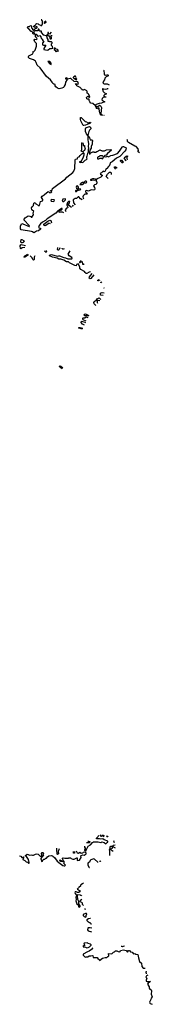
# Model space of a CAD drawing. Extents: x 2029826 to 2248070, y 228728 to 402406.
# Tile 335 of 368: x 2222579 to 2225510, y 277508 to 299291. Entities that reach past the tile are written whole.
import ezdxf

# ---------------------------------------------------------------- set-up
doc = ezdxf.new("R2010")
doc.units = 0

msp = doc.modelspace()

# ---------------------------------------------------------------- linework, layer by layer
at = {"layer": '0CON10XD'}
for points in [[(2224532, 297759), (2224515, 297760), (2224507, 297753), (2224465, 297748), (2224432, 297752), (2224425, 297760), (2224412, 297758), (2224410, 297745), (2224418, 297738), (2224418, 297715), (2224425, 297700), (2224452, 297672), (2224490, 297655), (2224488, 297642), (2224452, 297628), (2224440, 297615), (2224442, 297602), (2224455, 297590), (2224480, 297585), (2224480, 297575), (2224425, 297570), (2224400, 297545), (2224398, 297518), (2224408, 297505), (2224460, 297475), (2224415, 297460), (2224385, 297442), (2224335, 297437), (2224273, 297417), (2224260, 297405), (2224257, 297385), (2224262, 297372), (2224303, 297367), (2224345, 297396), (2224365, 297387), (2224372, 297375), (2224388, 297345), (2224372, 297215), (2224380, 297195), (2224410, 297175), (2224378, 297175), (2224358, 297205), (2224354, 297234), (2224344, 297255), (2224333, 297333), (2224315, 297338), (2224298, 297322), (2224285, 297324), (2224266, 297345), (2224252, 297382), (2224194, 297434), (2224155, 297446), (2224130, 297475), (2224112, 297505), (2224118, 297538), (2224105, 297530), (2224075, 297533), (2224065, 297542), (2224054, 297566), (2224085, 297602), (2224100, 297595), (2224105, 297580), (2224125, 297580), (2224128, 297585), (2224106, 297636), (2224093, 297653), (2224074, 297664), (2224072, 297705), (2224065, 297720), (2224015, 297744), (2223999, 297741), (2223982, 297728), (2223965, 297732), (2223958, 297748), (2223943, 297755), (2223940, 297770), (2223919, 297789), (2223845, 297831), (2223826, 297855), (2223815, 297880), (2223865, 297867), (2223878, 297872), (2223863, 297913), (2223785, 297922), (2223709, 297989), (2223695, 297992), (2223638, 297978), (2223626, 297996), (2223604, 298006), (2223590, 297995), (2223590, 297985), (2223617, 297977), (2223628, 297965), (2223592, 297908), (2223585, 297860), (2223565, 297819), (2223545, 297793), (2223512, 297775), (2223483, 297767), (2223455, 297762), (2223417, 297775), (2223381, 297805), (2223363, 297825), (2223360, 297860), (2223335, 297864), (2223315, 297878), (2223299, 297909), (2223259, 297959), (2223175, 298035), (2223028, 298228), (2222965, 298284), (2222946, 298345), (2222930, 298370), (2222881, 298401), (2222799, 298435), (2222777, 298455), (2222773, 298475), (2222781, 298489), (2222872, 298535), (2222878, 298565), (2222873, 298577), (2222890, 298585), (2222920, 298615), (2222950, 298705), (2222947, 298767), (2222912, 298802), (2222900, 298835), (2222915, 298858), (2222947, 298853), (2222962, 298865), (2222960, 298885), (2222930, 298915), (2222930, 298945), (2222920, 298955), (2222922, 298968), (2222945, 298968), (2222962, 298942), (2222985, 298927), (2223025, 298938), (2223050, 298915), (2223057, 298877), (2223082, 298862), (2223082, 298835), (2223110, 298795), (2223086, 298774), (2223080, 298755), (2223082, 298735), (2223105, 298726), (2223135, 298730), (2223158, 298725), (2223112, 298655), (2223115, 298632), (2223185, 298620), (2223206, 298624), (2223245, 298651), (2223285, 298652), (2223308, 298662), (2223307, 298697), (2223285, 298720), (2223280, 298735), (2223280, 298755), (2223298, 298772), (2223298, 298788), (2223285, 298800), (2223245, 298800), (2223235, 298810), (2223205, 298810), (2223210, 298855), (2223185, 298890), (2223180, 298930), (2223165, 298930), (2223115, 298950), (2223059, 299005), (2223060, 299035), (2223055, 299040), (2223025, 299038), (2223012, 299045), (2223012, 299072), (2223005, 299080), (2222985, 299080), (2222980, 299055), (2222970, 299045), (2222913, 299047), (2222901, 299039), (2222888, 299025), (2222888, 299005), (2222910, 298975), (2222885, 298970), (2222870, 298985), (2222868, 299008), (2222848, 299028), (2222835, 299030), (2222778, 299088), (2222765, 299092), (2222750, 299125), (2222765, 299140), (2222795, 299140), (2222810, 299155), (2222825, 299160), (2222837, 299147), (2222842, 299112), (2222860, 299095), (2222863, 299073), (2222875, 299062), (2222915, 299090), (2222967, 299113), (2222965, 299130), (2222935, 299130), (2222928, 299122), (2222915, 299120), (2222890, 299135), (2222890, 299145), (2222900, 299155), (2222939, 299181), (2222945, 299200), (2222955, 299210), (2222985, 299200), (2223000, 299185), (2223038, 299168), (2223045, 299160), (2223068, 299162), (2223072, 299178), (2223080, 299185), (2223080, 299265), (2223072, 299272), (2223068, 299288), (2223057, 299291)], [(2223154, 299259), (2223122, 299228), (2223120, 299215), (2223125, 299210), (2223142, 299228), (2223155, 299230), (2223165, 299240), (2223171, 299240)], [(2223275, 299017), (2223235, 298970), (2223220, 298975), (2223218, 299008), (2223202, 299008), (2223200, 298965), (2223180, 298955), (2223180, 298930), (2223195, 298940), (2223218, 298938), (2223240, 298915), (2223242, 298882), (2223255, 298870), (2223275, 298870), (2223280, 298875), (2223280, 298905), (2223270, 298915), (2223272, 298938), (2223295, 298940)], [(2223385, 298580), (2223405, 298600), (2223415, 298600), (2223425, 298590), (2223430, 298595), (2223428, 298618), (2223418, 298628), (2223382, 298642), (2223365, 298660), (2223342, 298658), (2223342, 298632), (2223368, 298608), (2223370, 298595), (2223385, 298580)], [(2223275, 298302), (2223276, 298326), (2223245, 298362), (2223202, 298368), (2223245, 298312), (2223275, 298302)], [(2223835, 297962), (2223840, 297975), (2223820, 297995), (2223828, 298015), (2223813, 298043), (2223795, 298050), (2223787, 298033), (2223760, 298020), (2223758, 298008), (2223793, 297993), (2223820, 297965), (2223835, 297962)], [(2224548, 298048), (2224535, 298048), (2224491, 298029), (2224460, 297995), (2224457, 297963), (2224433, 297927), (2224420, 297885), (2224445, 297870), (2224515, 297868), (2224555, 297850)], [(2224444, 298172), (2224442, 298165), (2224448, 298095), (2224454, 298074), (2224475, 298064), (2224532, 298079)], [(2223995, 296948), (2223985, 296952), (2223931, 297055), (2223923, 297085), (2223925, 297130), (2223939, 297129), (2224025, 297040), (2224065, 297030), (2224073, 297013), (2224095, 297012), (2224134, 297026), (2224152, 297015), (2224130, 296995), (2224105, 296989), (2224035, 296954), (2223995, 296948)], [(2224443, 297174), (2224440, 297175), (2224443, 297175)], [(2224085, 296730), (2224058, 296765), (2224036, 296815), (2224034, 296875), (2224042, 296895), (2224053, 296905), (2224125, 296926), (2224141, 296911), (2224150, 296875), (2224122, 296845), (2224108, 296815), (2224085, 296730)], [(2223555, 295017), (2223522, 295032), (2223495, 295033), (2223475, 295027), (2223451, 295031), (2223455, 295060), (2223485, 295072), (2223515, 295100), (2223520, 295115), (2223505, 295117), (2223455, 295078), (2223425, 295063), (2223379, 295011), (2223184, 294886), (2223150, 294850), (2223085, 294810), (2223038, 294772), (2223013, 294737), (2222998, 294695), (2223010, 294685), (2223039, 294679), (2223036, 294655), (2222995, 294623), (2222951, 294609), (2222905, 294582), (2222888, 294578), (2222865, 294598), (2222838, 294608), (2222615, 294640), (2222594, 294665), (2222595, 294730), (2222625, 294781), (2222650, 294775), (2222785, 294712), (2222798, 294712), (2222792, 294735), (2222676, 294855), (2222676, 294875), (2222701, 294905), (2222765, 294951), (2222806, 294946), (2222826, 294936), (2222835, 294922), (2222855, 294920), (2222858, 294935), (2222883, 294975), (2222880, 295015), (2222888, 295045), (2222846, 295086), (2222843, 295125), (2222855, 295150), (2222882, 295178), (2222895, 295230), (2222905, 295241), (2222920, 295245), (2222938, 295218), (2222984, 295184), (2223005, 295173), (2223015, 295180), (2223042, 295268), (2223080, 295285), (2223092, 295298), (2223090, 295315), (2223063, 295355), (2223062, 295365), (2223077, 295385), (2223123, 295417), (2223125, 295426), (2223206, 295486), (2223222, 295485), (2223245, 295462), (2223270, 295465), (2223290, 295485), (2223264, 295494), (2223258, 295505), (2223260, 295515), (2223295, 295522), (2223306, 295555), (2223590, 295770), (2223624, 295805), (2223757, 295913), (2223777, 295943), (2223798, 296002), (2223805, 296182), (2223815, 296202), (2223858, 296212), (2223858, 296235), (2223865, 296248), (2223891, 296259), (2223915, 296289), (2223955, 296323), (2223978, 296332), (2223985, 296350), (2224000, 296335), (2224000, 296295), (2223976, 296224), (2223942, 296178), (2223938, 296162), (2223902, 296148), (2223900, 296135), (2223925, 296130), (2223932, 296138), (2223945, 296140), (2223965, 296128), (2223985, 296138), (2224025, 296180), (2224058, 296195), (2224068, 296215), (2224060, 296225), (2224060, 296265), (2224070, 296275), (2224083, 296327), (2224102, 296365), (2224098, 296425), (2224108, 296445), (2224100, 296485), (2224108, 296545), (2224102, 296595), (2224092, 296625), (2224090, 296715), (2224095, 296720), (2224118, 296698), (2224120, 296675), (2224130, 296665), (2224140, 296635), (2224145, 296630), (2224175, 296630), (2224190, 296615), (2224190, 296595), (2224180, 296585), (2224180, 296535), (2224158, 296485), (2224158, 296445), (2224133, 296407), (2224130, 296375), (2224120, 296365), (2224122, 296312), (2224138, 296322), (2224142, 296338), (2224155, 296350), (2224165, 296350), (2224193, 296367), (2224215, 296368), (2224225, 296360), (2224265, 296362), (2224283, 296377), (2224295, 296378), (2224355, 296410), (2224363, 296403), (2224385, 296400), (2224395, 296390), (2224415, 296390), (2224455, 296392), (2224495, 296408), (2224595, 296418), (2224610, 296405), (2224517, 296333), (2224488, 296292), (2224463, 296287), (2224450, 296275), (2224465, 296260), (2224505, 296262), (2224515, 296270), (2224545, 296260), (2224594, 296286), (2224635, 296293), (2224739, 296331), (2224788, 296385), (2224845, 296472), (2224855, 296482), (2224875, 296488), (2224934, 296454), (2224928, 296415), (2224905, 296380), (2224793, 296265), (2224751, 296239), (2224720, 296225), (2224625, 296148), (2224577, 296123), (2224572, 296085), (2224555, 296050), (2224532, 296038), (2224528, 296015), (2224482, 295978), (2224458, 295935), (2224445, 295928), (2224425, 295938), (2224415, 295932), (2224389, 295901), (2224360, 295885), (2224362, 295872), (2224399, 295849), (2224402, 295835), (2224375, 295810), (2224280, 295765), (2224272, 295715), (2224285, 295700), (2224287, 295685), (2224272, 295648), (2224265, 295642), (2224231, 295639), (2224210, 295615), (2224230, 295575), (2224238, 295545), (2224235, 295530), (2224225, 295530), (2224215, 295520), (2224157, 295523), (2224102, 295498), (2224055, 295509), (2224042, 295508), (2224031, 295499), (2224031, 295481), (2224058, 295465), (2224068, 295435), (2224065, 295430), (2224018, 295432), (2223982, 295395), (2223977, 295373), (2223980, 295345), (2223988, 295330)], [(2223975, 296370), (2223950, 296375), (2223941, 296385), (2223950, 296405), (2223954, 296446), (2223954, 296555), (2223965, 296572), (2223980, 296545), (2223985, 296510), (2224010, 296505), (2224010, 296475), (2224027, 296445), (2224010, 296395), (2223995, 296390), (2223975, 296370)], [(2225231, 296344), (2225200, 296365), (2225194, 296375), (2225202, 296398), (2225200, 296430), (2225157, 296487), (2225127, 296495), (2224982, 296572), (2224959, 296595), (2224961, 296625), (2224956, 296638)], [(2224325, 296210), (2224355, 296230), (2224385, 296228), (2224405, 296212), (2224415, 296220), (2224430, 296255), (2224407, 296277), (2224353, 296277), (2224325, 296260), (2224315, 296260), (2224300, 296245), (2224300, 296215), (2224305, 296210), (2224325, 296210)], [(2224932, 296170), (2224928, 296175), (2224888, 296235), (2224935, 296272), (2224955, 296280), (2224970, 296275), (2224951, 296259), (2224946, 296244), (2224947, 296217), (2224958, 296187)], [(2224707, 295982), (2224675, 296022), (2224674, 296036), (2224695, 296032), (2224734, 296010)], [(2224855, 296119), (2224805, 296162), (2224804, 296175), (2224813, 296185), (2224826, 296185), (2224868, 296135), (2224868, 296128)], [(2224533, 295777), (2224489, 295825), (2224520, 295875), (2224565, 295920), (2224585, 295920), (2224600, 295905), (2224602, 295872), (2224608, 295867)], [(2223835, 295490), (2223858, 295512), (2223927, 295535), (2223916, 295546), (2223895, 295538), (2223878, 295548), (2223877, 295587), (2223865, 295608), (2223855, 295612), (2223834, 295606), (2223830, 295585), (2223834, 295564), (2223860, 295545), (2223860, 295535), (2223850, 295520), (2223820, 295515), (2223812, 295505), (2223815, 295490), (2223835, 295490)], [(2223912, 295642), (2223965, 295643), (2223979, 295651), (2224002, 295678), (2224046, 295684), (2224060, 295695), (2224058, 295708), (2224047, 295717), (2224030, 295715), (2223998, 295692), (2223965, 295688), (2223930, 295665), (2223912, 295642)], [(2224175, 295737), (2224205, 295748), (2224235, 295744), (2224265, 295750), (2224268, 295758), (2224256, 295766), (2224215, 295772), (2224185, 295772), (2224140, 295745), (2224148, 295738), (2224175, 295737)], [(2223957, 295306), (2223925, 295329), (2223885, 295373), (2223871, 295369), (2223835, 295336), (2223805, 295334), (2223760, 295305), (2223767, 295237), (2223808, 295197)], [(2223335, 295271), (2223349, 295295), (2223339, 295309), (2223285, 295310), (2223270, 295295), (2223275, 295274), (2223335, 295271)], [(2223535, 295268), (2223555, 295272), (2223590, 295305), (2223592, 295322), (2223585, 295330), (2223532, 295318), (2223520, 295275), (2223535, 295268)], [(2223725, 295138), (2223660, 295185), (2223658, 295205), (2223681, 295239), (2223688, 295265), (2223675, 295272), (2223655, 295267), (2223633, 295245), (2223618, 295205), (2223618, 295188), (2223637, 295157), (2223640, 295125), (2223615, 295118), (2223587, 295085), (2223589, 295065), (2223597, 295047)], [(2223769, 295169), (2223765, 295170), (2223755, 295180), (2223750, 295175), (2223750, 295155)], [(2223261, 294778), (2223225, 294787), (2223205, 294777), (2223155, 294734), (2223135, 294731), (2223112, 294742), (2223114, 294766), (2223198, 294835), (2223245, 294852), (2223265, 294850), (2223281, 294796)], [(2222691, 294250), (2222635, 294242), (2222605, 294220), (2222595, 294230), (2222592, 294285), (2222605, 294310), (2222615, 294316), (2222705, 294292)], [(2222635, 294354), (2222615, 294357), (2222604, 294375), (2222614, 294425), (2222625, 294429), (2222680, 294395), (2222662, 294378), (2222655, 294360), (2222635, 294354)], [(2222772, 294090), (2222695, 294034), (2222678, 294035), (2222674, 294046), (2222695, 294068), (2222756, 294103)], [(2222913, 294070), (2222914, 294066), (2222896, 294035), (2222896, 293985), (2222885, 293974), (2222872, 293985), (2222855, 294020), (2222817, 294057), (2222810, 294070)], [(2223163, 294187), (2223172, 294155), (2223165, 294142), (2223130, 294170)], [(2224141, 293715), (2224115, 293708), (2224065, 293677), (2224045, 293674), (2224023, 293695), (2224013, 293723), (2223931, 293761), (2223910, 293795), (2223909, 293825), (2223875, 293890), (2223838, 293875), (2223825, 293848), (2223796, 293854), (2223677, 293915), (2223655, 293932), (2223617, 293935), (2223553, 293973), (2223491, 293991), (2223445, 293996), (2223404, 294014), (2223304, 294036), (2223241, 294065), (2223233, 294075), (2223239, 294081), (2223285, 294094), (2223405, 294057), (2223435, 294066), (2223460, 294065), (2223555, 294030), (2223595, 294024), (2223645, 294000), (2223685, 293998), (2223733, 293997), (2223742, 294005), (2223728, 294028), (2223675, 294068), (2223652, 294105), (2223697, 294177)], [(2223463, 294244), (2223448, 294205), (2223435, 294190), (2223425, 294190), (2223418, 294205), (2223424, 294248)], [(2223552, 294227), (2223545, 294210), (2223532, 294212), (2223520, 294225), (2223520, 294233)], [(2223940, 293965), (2223900, 293925), (2223900, 293920), (2223915, 293920), (2223922, 293928), (2223955, 293940), (2223960, 293935), (2223965, 293880), (2223995, 293882), (2224003, 293887)], [(2224215, 293644), (2224154, 293565), (2224135, 293555), (2224116, 293575), (2224119, 293605), (2224182, 293674)], [(2224351, 293526), (2224315, 293510), (2224310, 293515), (2224310, 293525), (2224331, 293546)], [(2224394, 293481), (2224375, 293472), (2224383, 293492)], [(2224426, 293191), (2224368, 293198), (2224364, 293225), (2224369, 293241), (2224380, 293250), (2224405, 293254), (2224449, 293250)], [(2224445, 293349), (2224440, 293355), (2224444, 293357)], [(2224263, 292968), (2224227, 293007), (2224221, 293035), (2224241, 293065), (2224269, 293081), (2224295, 293114), (2224335, 293140), (2224376, 293104)], [(2224347, 293072), (2224315, 293079), (2224294, 293076), (2224288, 293065), (2224293, 293033), (2224301, 293017)], [(2224103, 292740), (2224018, 292738), (2224007, 292755), (2224015, 292773), (2224035, 292784), (2224105, 292747), (2224105, 292743)], [(2224008, 292531), (2223970, 292555), (2223938, 292595), (2223945, 292618), (2223995, 292608), (2224036, 292591)], [(2224048, 292619), (2223985, 292652), (2223973, 292665), (2223974, 292686), (2223985, 292692), (2224017, 292693), (2224045, 292720), (2224084, 292699)], [(2223967, 292442), (2223890, 292465), (2223882, 292475), (2223888, 292482), (2223915, 292482), (2223978, 292467)], [(2223517, 291569), (2223485, 291591), (2223465, 291607), (2223457, 291625), (2223465, 291631), (2223486, 291626), (2223531, 291590)], [(2224009, 281006), (2224010, 281005), (2224012, 280985), (2224028, 280965), (2224030, 280945), (2224010, 280925), (2224008, 280915), (2224025, 280900), (2224045, 280900), (2224050, 280925), (2224058, 280932), (2224090, 281005), (2224145, 281037), (2224190, 281085), (2224211, 281099), (2224315, 281104), (2224375, 281088), (2224395, 281100), (2224445, 281088), (2224485, 281060), (2224515, 281090), (2224528, 281092), (2224525, 281118), (2224445, 281143), (2224417, 281167), (2224375, 281159), (2224345, 281170), (2224285, 281168), (2224273, 281175), (2224312, 281218), (2224329, 281253)], [(2224351, 281255), (2224375, 281230), (2224385, 281230), (2224408, 281252), (2224410, 281258)], [(2224420, 281258), (2224420, 281225), (2224435, 281220), (2224450, 281235), (2224457, 281251)], [(2224501, 281241), (2224502, 281222), (2224525, 281220), (2224536, 281231)], [(2224087, 281128), (2224095, 281120), (2224127, 281107), (2224128, 281095), (2224115, 281082), (2224055, 281082)], [(2224647, 280885), (2224600, 280915), (2224580, 280935), (2224593, 280947), (2224628, 280962), (2224628, 280988), (2224605, 280998), (2224585, 280998), (2224575, 280990), (2224572, 280948), (2224558, 280925), (2224562, 280895), (2224561, 280802)], [(2224689, 281028), (2224645, 281018), (2224630, 281005), (2224645, 281000), (2224661, 280981), (2224686, 280973)], [(2224663, 281121), (2224650, 281105), (2224665, 281098), (2224674, 281100)], [(2222575, 280790), (2222605, 280783), (2222627, 280757), (2222658, 280762), (2222665, 280770), (2222668, 280765), (2222648, 280725), (2222652, 280715), (2222695, 280691), (2222725, 280663), (2222752, 280652), (2222775, 280632), (2222785, 280632), (2222788, 280645), (2222775, 280712), (2222726, 280776), (2222700, 280795), (2222745, 280827), (2222805, 280810), (2222835, 280818), (2222865, 280808), (2222885, 280810), (2222925, 280832), (2222955, 280837), (2222987, 280827), (2223035, 280788), (2223053, 280787), (2223065, 280790), (2223070, 280805), (2223060, 280845), (2223076, 280864), (2223096, 280866), (2223107, 280855), (2223092, 280815), (2223102, 280795), (2223073, 280777), (2223050, 280735), (2223050, 280715), (2223060, 280705), (2223060, 280675), (2223065, 280670), (2223086, 280674), (2223100, 280705), (2223113, 280717), (2223135, 280722), (2223155, 280740), (2223175, 280740), (2223195, 280772), (2223225, 280792), (2223285, 280801), (2223304, 280794), (2223313, 280783)], [(2223313, 280783), (2223352, 280755), (2223411, 280675), (2223444, 280644), (2223535, 280582), (2223565, 280572), (2223580, 280575), (2223588, 280585), (2223558, 280625), (2223570, 280655), (2223545, 280680), (2223540, 280680), (2223540, 280665), (2223532, 280658), (2223485, 280667), (2223472, 280675), (2223463, 280695), (2223475, 280702), (2223515, 280678), (2223540, 280680), (2223540, 280695), (2223528, 280725), (2223528, 280742), (2223538, 280752), (2223575, 280740), (2223655, 280740), (2223665, 280750), (2223705, 280750), (2223720, 280735), (2223755, 280718), (2223782, 280718), (2223795, 280730), (2223845, 280750), (2223850, 280745), (2223850, 280695), (2223855, 280690), (2223898, 280695), (2223938, 280755), (2223932, 280795), (2223937, 280803), (2223975, 280818), (2224005, 280810), (2224045, 280840), (2224046, 280856), (2224015, 280872), (2223983, 280867), (2223965, 280850), (2223935, 280848), (2223905, 280867), (2223882, 280848), (2223855, 280850), (2223838, 280899)], [(2223448, 280944), (2223430, 280885), (2223435, 280840), (2223415, 280824), (2223408, 280828), (2223411, 280861), (2223398, 280905), (2223399, 280960)], [(2223790, 280892), (2223790, 280855), (2223785, 280850), (2223770, 280855), (2223770, 280891)], [(2224308, 280648), (2224305, 280652), (2224235, 280720), (2224217, 280727), (2224152, 280705), (2224134, 280686), (2224125, 280652), (2224087, 280633), (2224082, 280585), (2224118, 280538), (2224120, 280537)], [(2224373, 280671), (2224355, 280680), (2224351, 280665), (2224352, 280662)], [(2223993, 280198), (2223965, 280170), (2223932, 280148), (2223922, 280138), (2223920, 280125), (2223895, 280100), (2223885, 280100), (2223880, 280085), (2223852, 280058), (2223852, 280052), (2223877, 280037), (2223900, 280025), (2223918, 280002), (2223885, 279980), (2223865, 279978), (2223855, 279978), (2223825, 279998), (2223805, 279998), (2223798, 279985), (2223803, 279963), (2223825, 279932), (2223865, 279938), (2223915, 279930), (2223925, 279920), (2223935, 279920), (2223948, 279908)], [(2223895, 279658), (2223905, 279662), (2223915, 279670), (2223918, 279685), (2223883, 279733), (2223890, 279785), (2223864, 279824), (2223857, 279907), (2223845, 279920), (2223833, 279907), (2223823, 279875), (2223827, 279825), (2223818, 279795), (2223841, 279731), (2223872, 279705), (2223882, 279665), (2223895, 279658)], [(2223956, 279823), (2223920, 279805), (2223910, 279795), (2223910, 279785), (2223945, 279770), (2223960, 279755), (2223962, 279722), (2223982, 279702), (2223987, 279701)], [(2224035, 279438), (2224045, 279442), (2224048, 279482), (2224060, 279495), (2224058, 279518), (2224035, 279518), (2223980, 279495), (2223982, 279475), (2224004, 279454), (2224035, 279438)], [(2224020, 279630), (2224020, 279615), (2224025, 279610), (2224032, 279611)], [(2224142, 279405), (2224137, 279403), (2224103, 279397), (2224062, 279378), (2224060, 279365), (2224092, 279332), (2224105, 279330), (2224115, 279320), (2224138, 279318), (2224155, 279290), (2224165, 279289)], [(2224171, 279191), (2224135, 279198), (2224095, 279198), (2224085, 279190), (2224081, 279155), (2224090, 279135), (2224167, 279113)], [(2224065, 278758), (2224095, 278762), (2224125, 278782), (2224156, 278814), (2224160, 278825), (2224147, 278837), (2224093, 278853), (2224075, 278868), (2224005, 278860), (2224000, 278835), (2224018, 278805), (2224015, 278800), (2223992, 278802), (2223985, 278810), (2223980, 278805), (2223985, 278780), (2224032, 278772), (2224065, 278758)], [(2224193, 278758), (2224185, 278750), (2224165, 278720), (2224115, 278680), (2224075, 278667), (2223980, 278615), (2223980, 278595), (2224025, 278550), (2224045, 278558), (2224082, 278558), (2224115, 278580), (2224155, 278580), (2224185, 278590), (2224198, 278585), (2224205, 278540), (2224295, 278540), (2224304, 278524), (2224340, 278495), (2224345, 278480), (2224408, 278532), (2224465, 278542), (2224505, 278540), (2224530, 278565), (2224552, 278578), (2224545, 278630), (2224605, 278622), (2224625, 278632), (2224650, 278665), (2224672, 278668), (2224695, 278688), (2224725, 278691), (2224755, 278673), (2224785, 278668), (2224797, 278673), (2224811, 278699), (2224875, 278710), (2224936, 278696), (2224965, 278660), (2224982, 278698), (2225005, 278699), (2225032, 278672), (2225065, 278662), (2225095, 278622), (2225125, 278630), (2225148, 278618), (2225188, 278608), (2225203, 278533), (2225228, 278458), (2225273, 278415), (2225278, 278345), (2225305, 278310), (2225352, 278305)], [(2224896, 278794), (2224865, 278790), (2224855, 278780), (2224845, 278790), (2224820, 278790), (2224819, 278790)], [(2225377, 278238), (2225377, 278237), (2225364, 278216), (2225364, 278204), (2225378, 278198), (2225392, 278198)], [(2225408, 278155), (2225383, 278137), (2225368, 278105), (2225390, 278085), (2225372, 278045), (2225372, 278022), (2225395, 278012), (2225470, 278015), (2225421, 277979), (2225402, 277955), (2225443, 277895), (2225444, 277864), (2225456, 277846), (2225483, 277825), (2225494, 277804), (2225486, 277735), (2225507, 277675), (2225484, 277646), (2225481, 277615), (2225452, 277555), (2225455, 277532), (2225465, 277523), (2225510, 277508)]]:
    msp.add_lwpolyline(points, dxfattribs=at)

doc.saveas('drawing.dxf')
